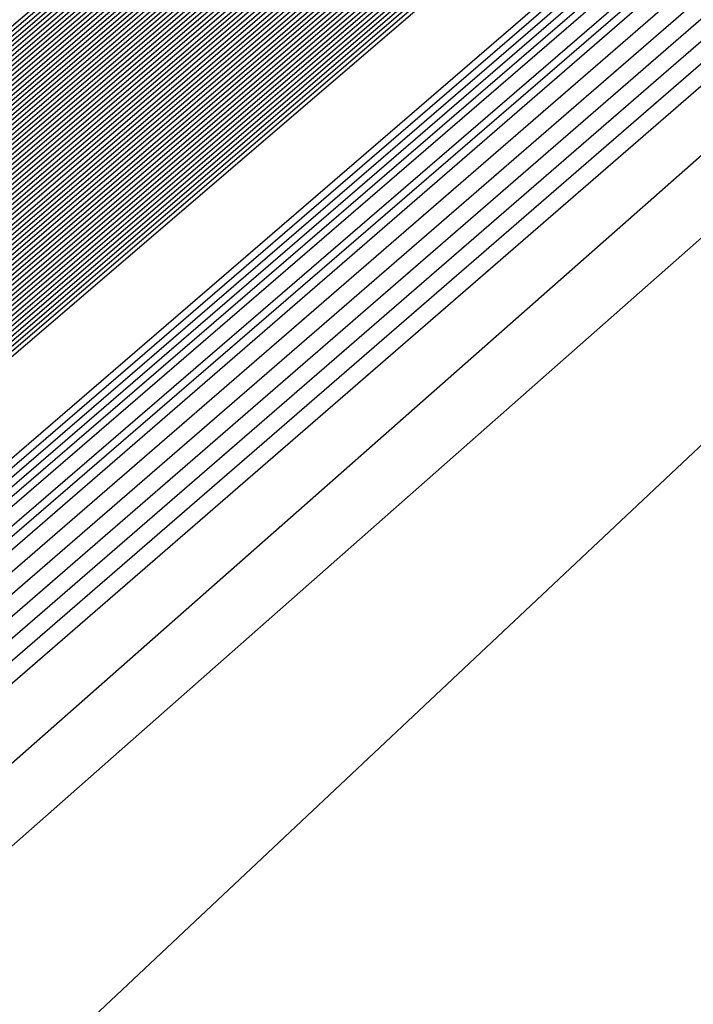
# Model space of a CAD drawing. Extents: x 3249832 to 3255657, y 13789405 to 13793316.
# Tile 965 of 1056: x 3253212.51 to 3253212.833, y 13791260.251 to 13791260.723. Entities that reach past the tile are written whole.
import ezdxf

# ---------------------------------------------------------------- set-up
doc = ezdxf.new("R2010")
doc.units = 0
doc.header["$LTSCALE"] = 100
doc.header["$MEASUREMENT"] = 0
for name, color, linetype in [('GRATIO_03231_CON', 1, 'CONTINUOUS'), ('GRATIO_0323_ICON', 1, 'CONTINUOUS'), ('TARGETS_EAST', 7, 'CONTINUOUS')]:
    doc.layers.add(name, color=color, linetype=linetype)

# ---------------------------------------------------------------- blocks, each defined once
blk = doc.blocks.new('Gratio_032316_contours')
at = {"layer": 'GRATIO_03231_CON', "color": 5, "linetype": 'Continuous', "flags": 128}
for points in [[(3253294.02117, 13791331.04278), (3253275.51252, 13791314.84857), (3253259.74641, 13791301.11971), (3253250.90118, 13791293.4869), (3253247.60749, 13791290.71421), (3253247.10911, 13791290.34906), (3253246.71171, 13791290.01217), (3253243.96878, 13791287.61762), (3253236.49572, 13791281.15281), (3253223.09361, 13791269.61112), (3253207.30623, 13791256.00981), (3253193.86302, 13791244.37213), (3253186.31196, 13791237.71784), (3253183.47503, 13791235.05279)], [(3253293.83167, 13791330.88045), (3253275.39736, 13791314.75135), (3253259.6945, 13791301.07777), (3253250.88464, 13791293.47583), (3253247.60402, 13791290.71447), (3253247.10757, 13791290.35085), (3253246.69656, 13791290.00204), (3253243.85762, 13791287.52479), (3253236.12374, 13791280.8358), (3253222.25472, 13791268.89288), (3253205.91767, 13791254.81834), (3253192.00653, 13791242.77561), (3253184.19264, 13791235.88971), (3253181.25697, 13791233.1319)], [(3253293.64218, 13791330.71812), (3253275.28219, 13791314.65413), (3253259.64258, 13791301.03582), (3253250.8681, 13791293.46475), (3253247.60055, 13791290.71473), (3253247.10604, 13791290.35265), (3253246.68141, 13791289.99191), (3253243.74646, 13791287.43197), (3253235.75176, 13791280.51879), (3253221.41583, 13791268.17464), (3253204.52912, 13791253.62687), (3253190.15004, 13791241.1791), (3253182.07332, 13791234.06158)], [(3253293.45268, 13791330.55578), (3253275.16702, 13791314.55691), (3253259.59067, 13791300.99388), (3253250.85155, 13791293.45368), (3253247.59708, 13791290.71499), (3253247.10451, 13791290.35445), (3253246.66626, 13791289.98178), (3253243.6353, 13791287.33914), (3253235.37978, 13791280.20179), (3253220.57694, 13791267.4564), (3253203.14057, 13791252.4354), (3253188.29355, 13791239.58258), (3253179.954, 13791232.23346)], [(3253308.44452, 13791343.76579), (3253293.07368, 13791330.23112), (3253274.93669, 13791314.36246), (3253259.48684, 13791300.90999), (3253250.81847, 13791293.43152), (3253247.59013, 13791290.71551), (3253247.10144, 13791290.35804), (3253246.63595, 13791289.96152), (3253243.41298, 13791287.15349), (3253234.63582, 13791279.56777), (3253218.89917, 13791266.01993), (3253200.36346, 13791250.05246), (3253184.58057, 13791236.38955), (3253175.71733, 13791228.58423), (3253172.40047, 13791225.5046), (3253171.87167, 13791224.84758), (3253171.83099, 13791224.68776), (3253171.81192, 13791224.61054), (3253171.80631, 13791224.57903), (3253171.80709, 13791224.56196), (3253171.81141, 13791224.55077), (3253171.8175, 13791224.5425)], [(3253308.192, 13791343.54795), (3253292.88418, 13791330.06879), (3253274.82152, 13791314.26524), (3253259.43492, 13791300.86805), (3253250.80192, 13791293.42045), (3253247.58666, 13791290.71576), (3253247.09991, 13791290.35984), (3253246.63023, 13791289.95949), (3253243.37731, 13791287.12548), (3253234.5186, 13791279.46953), (3253219.10173, 13791266.20888), (3253203.65505, 13791252.98282), (3253196.57706, 13791247.03615)], [(3253307.93948, 13791343.33011), (3253292.69468, 13791329.90645), (3253274.70635, 13791314.16802), (3253259.38301, 13791300.82611), (3253250.78538, 13791293.40937), (3253247.58319, 13791290.71602), (3253247.09838, 13791290.36164), (3253246.63006, 13791289.96223), (3253243.38596, 13791287.13554), (3253234.55099, 13791279.49977), (3253219.17525, 13791266.27429), (3253203.76972, 13791253.08339), (3253196.71057, 13791247.15255)], [(3253307.68696, 13791343.11228), (3253292.50518, 13791329.74412), (3253274.59119, 13791314.0708), (3253259.33109, 13791300.78416), (3253250.76884, 13791293.3983), (3253247.57972, 13791290.71628), (3253247.09685, 13791290.36343), (3253246.62988, 13791289.96496), (3253243.39462, 13791287.1456), (3253234.58339, 13791279.53), (3253219.24877, 13791266.33971), (3253203.88439, 13791253.18397), (3253196.84408, 13791247.26894)], [(3253307.18192, 13791342.67661), (3253292.12619, 13791329.41946), (3253274.36086, 13791313.87636), (3253259.22726, 13791300.70028), (3253250.73575, 13791293.37615), (3253247.57277, 13791290.7168), (3253247.09378, 13791290.36703), (3253246.62953, 13791289.97042), (3253243.41193, 13791287.16573), (3253234.64818, 13791279.59048), (3253219.39582, 13791266.47055), (3253204.11372, 13791253.38512), (3253197.11109, 13791247.50173)], [(3253306.9294, 13791342.45877), (3253291.93669, 13791329.25712), (3253274.24569, 13791313.77914), (3253259.17535, 13791300.65833), (3253250.71921, 13791293.36507), (3253247.5693, 13791290.71706), (3253247.09225, 13791290.36882), (3253246.62935, 13791289.97315), (3253243.42058, 13791287.17579), (3253234.68057, 13791279.62072), (3253219.46933, 13791266.53596), (3253204.22838, 13791253.4857), (3253197.2446, 13791247.61813)], [(3253306.67688, 13791342.24094), (3253291.74719, 13791329.09479), (3253274.13052, 13791313.68192), (3253259.12343, 13791300.61639), (3253250.70267, 13791293.354), (3253247.56583, 13791290.71731), (3253247.09072, 13791290.37062), (3253246.62918, 13791289.97588), (3253243.42924, 13791287.18585), (3253234.71297, 13791279.65096), (3253219.54285, 13791266.60138), (3253204.34305, 13791253.58627), (3253197.37811, 13791247.73453)], [(3253306.42436, 13791342.0231), (3253291.55769, 13791328.93246), (3253274.01535, 13791313.58469), (3253259.07151, 13791300.57445), (3253250.68613, 13791293.34292), (3253247.56236, 13791290.71757), (3253247.08919, 13791290.37242), (3253246.629, 13791289.97862), (3253243.43789, 13791287.19591), (3253234.74536, 13791279.68119), (3253219.61637, 13791266.6668), (3253204.45771, 13791253.68685), (3253197.51162, 13791247.85092)], [(3253305.91932, 13791341.58743), (3253291.17869, 13791328.60779), (3253273.78502, 13791313.39025), (3253258.96768, 13791300.49056), (3253250.65304, 13791293.32077), (3253247.55541, 13791290.71809), (3253247.08612, 13791290.37601), (3253246.62865, 13791289.98408), (3253243.4552, 13791287.21604), (3253234.81015, 13791279.74167), (3253219.76341, 13791266.79763), (3253204.68704, 13791253.888), (3253197.77863, 13791248.08372)], [(3253305.6668, 13791341.36959), (3253290.98919, 13791328.44546), (3253273.66985, 13791313.29303), (3253258.91577, 13791300.44861), (3253250.6365, 13791293.30969), (3253247.55194, 13791290.71835), (3253247.08459, 13791290.37781), (3253246.62848, 13791289.98681), (3253243.46386, 13791287.2261), (3253234.84255, 13791279.77191), (3253219.83693, 13791266.86305), (3253204.80171, 13791253.98858), (3253197.91214, 13791248.20012)], [(3253305.41428, 13791341.15176), (3253290.79969, 13791328.28313), (3253273.55469, 13791313.19581), (3253258.86385, 13791300.40667), (3253250.61995, 13791293.29862), (3253247.54847, 13791290.71861), (3253247.08306, 13791290.3796), (3253246.6283, 13791289.98954), (3253243.47251, 13791287.23616), (3253234.87494, 13791279.80214), (3253219.91045, 13791266.92847), (3253204.91637, 13791254.08915), (3253198.04565, 13791248.31651)], [(3253305.16176, 13791340.93392), (3253290.6102, 13791328.1208), (3253273.43952, 13791313.09859), (3253258.81194, 13791300.36473), (3253250.60341, 13791293.28754), (3253247.545, 13791290.71886), (3253247.08152, 13791290.3814), (3253246.62812, 13791289.99227), (3253243.48117, 13791287.24622), (3253234.90734, 13791279.83238), (3253219.98397, 13791266.99388), (3253205.03104, 13791254.18973), (3253198.17916, 13791248.43291)], [(3253304.65672, 13791340.49825), (3253290.2312, 13791327.79613), (3253273.20919, 13791312.90414), (3253258.70811, 13791300.28084), (3253250.57033, 13791293.26539), (3253247.53805, 13791290.71938), (3253247.07846, 13791290.385), (3253246.62777, 13791289.99774), (3253243.49848, 13791287.26634), (3253234.97213, 13791279.89286), (3253220.13101, 13791267.12472), (3253205.26037, 13791254.39088), (3253198.44617, 13791248.6657)], [(3253304.4042, 13791340.28041), (3253290.0417, 13791327.6338), (3253273.09402, 13791312.80692), (3253258.65619, 13791300.2389), (3253250.55378, 13791293.25432), (3253247.53458, 13791290.71964), (3253247.07693, 13791290.38679), (3253246.6276, 13791290.00047), (3253243.50713, 13791287.2764), (3253235.00453, 13791279.9231), (3253220.20453, 13791267.19013), (3253205.37503, 13791254.49146), (3253198.57968, 13791248.7821)], [(3253304.15168, 13791340.06258), (3253289.8522, 13791327.47147), (3253272.97886, 13791312.7097), (3253258.60428, 13791300.19695), (3253250.53724, 13791293.24324), (3253247.53111, 13791290.7199), (3253247.07539, 13791290.38859), (3253246.62742, 13791290.0032), (3253243.51579, 13791287.28647), (3253235.03692, 13791279.95333), (3253220.27805, 13791267.25555), (3253205.4897, 13791254.59203), (3253198.71319, 13791248.8985)], [(3253303.89916, 13791339.84474), (3253289.6627, 13791327.30914), (3253272.86369, 13791312.61248), (3253258.55236, 13791300.15501), (3253250.5207, 13791293.23216), (3253247.52764, 13791290.72015), (3253247.07386, 13791290.39039), (3253246.62724, 13791290.00593), (3253243.52444, 13791287.29653), (3253235.06932, 13791279.98357), (3253220.35157, 13791267.32097), (3253205.60436, 13791254.69261), (3253198.8467, 13791249.01489)], [(3253303.39412, 13791339.40907), (3253289.2837, 13791326.98447), (3253272.63335, 13791312.41804), (3253258.44853, 13791300.07112), (3253250.48761, 13791293.21001), (3253247.52069, 13791290.72067), (3253247.0708, 13791290.39398), (3253246.62689, 13791290.0114), (3253243.54175, 13791287.31665), (3253235.13411, 13791280.04405), (3253220.49861, 13791267.4518), (3253205.83369, 13791254.89376), (3253199.11371, 13791249.24769)], [(3253303.1416, 13791339.19123), (3253289.09421, 13791326.82214), (3253272.51819, 13791312.32081), (3253258.39661, 13791300.02918), (3253250.47107, 13791293.19894), (3253247.51722, 13791290.72093), (3253247.06927, 13791290.39578), (3253246.62672, 13791290.01413), (3253243.55041, 13791287.32671), (3253235.1665, 13791280.07429), (3253220.57213, 13791267.51722), (3253205.94836, 13791254.99434), (3253199.24722, 13791249.36409)], [(3253302.88908, 13791338.9734), (3253288.90471, 13791326.65981), (3253272.40302, 13791312.22359), (3253258.3447, 13791299.98724), (3253250.45453, 13791293.18786), (3253247.51375, 13791290.72119), (3253247.06773, 13791290.39757), (3253246.62654, 13791290.01686), (3253243.55907, 13791287.33677), (3253235.1989, 13791280.10452), (3253220.64565, 13791267.58263), (3253206.06302, 13791255.09491), (3253199.38073, 13791249.48048)], [(3253302.63656, 13791338.75556), (3253288.71521, 13791326.49747), (3253272.28786, 13791312.12637), (3253258.29278, 13791299.94529), (3253250.43798, 13791293.17679), (3253247.51028, 13791290.72145), (3253247.0662, 13791290.39937), (3253246.62637, 13791290.01959), (3253243.56772, 13791287.34683), (3253235.23129, 13791280.13476), (3253220.71917, 13791267.64805), (3253206.17769, 13791255.19549), (3253199.51423, 13791249.59688)], [(3253302.13153, 13791338.31989), (3253288.33621, 13791326.17281), (3253272.05752, 13791311.93193), (3253258.18895, 13791299.8614), (3253250.4049, 13791293.15464), (3253247.50334, 13791290.72196), (3253247.06314, 13791290.40297), (3253246.62601, 13791290.02505), (3253243.58503, 13791287.36696), (3253235.29608, 13791280.19524), (3253220.86621, 13791267.77889), (3253206.40702, 13791255.39664), (3253199.78125, 13791249.82967)], [(3253301.879, 13791338.10206), (3253288.14671, 13791326.01048), (3253271.94236, 13791311.83471), (3253258.13704, 13791299.81946), (3253250.38836, 13791293.14356), (3253247.49986, 13791290.72222), (3253247.0616, 13791290.40476), (3253246.62584, 13791290.02779), (3253243.59369, 13791287.37702), (3253235.32848, 13791280.22547), (3253220.93973, 13791267.8443), (3253206.52168, 13791255.49722), (3253199.91476, 13791249.94607)], [(3253301.62648, 13791337.88422), (3253287.95721, 13791325.84815), (3253271.82719, 13791311.73748), (3253258.08512, 13791299.77752), (3253250.37181, 13791293.13248), (3253247.49639, 13791290.72248), (3253247.06007, 13791290.40656), (3253246.62566, 13791290.03052), (3253243.60234, 13791287.38708), (3253235.36087, 13791280.25571), (3253221.01325, 13791267.90972), (3253206.63635, 13791255.59779), (3253200.04827, 13791250.06247)], [(3253301.37397, 13791337.66638), (3253287.76771, 13791325.68581), (3253271.71202, 13791311.64027), (3253258.03321, 13791299.73557), (3253250.35527, 13791293.12141), (3253247.49292, 13791290.72274), (3253247.05854, 13791290.40836), (3253246.62549, 13791290.03325), (3253243.611, 13791287.39714), (3253235.39327, 13791280.28595), (3253221.08677, 13791267.97514), (3253206.75101, 13791255.69837), (3253200.18178, 13791250.17887)], [(3253300.86893, 13791337.23071), (3253287.38872, 13791325.36115), (3253271.48169, 13791311.44582), (3253257.92938, 13791299.65169), (3253250.32219, 13791293.09926), (3253247.48598, 13791290.72325), (3253247.05547, 13791290.41195), (3253246.62514, 13791290.03871), (3253243.62831, 13791287.41727), (3253235.45806, 13791280.34643), (3253221.23381, 13791268.10597), (3253206.98034, 13791255.89952), (3253200.44879, 13791250.41166)], [(3253300.61641, 13791337.01288), (3253287.19922, 13791325.19882), (3253271.36652, 13791311.3486), (3253257.87746, 13791299.60974), (3253250.30564, 13791293.08818), (3253247.4825, 13791290.72351), (3253247.05394, 13791290.41375), (3253246.62496, 13791290.04144), (3253243.63696, 13791287.42733), (3253235.49045, 13791280.37666), (3253221.30733, 13791268.17139), (3253207.09501, 13791256.0001), (3253200.5823, 13791250.52806)], [(3253300.36389, 13791336.79504), (3253287.00972, 13791325.03648), (3253271.25136, 13791311.25138), (3253257.82555, 13791299.5678), (3253250.2891, 13791293.07711), (3253247.47903, 13791290.72377), (3253247.05241, 13791290.41554), (3253246.62478, 13791290.04418), (3253243.64562, 13791287.43739), (3253235.52285, 13791280.4069), (3253221.38085, 13791268.2368), (3253207.20967, 13791256.10068), (3253200.71581, 13791250.64445)], [(3253300.11137, 13791336.57721), (3253286.82022, 13791324.87415), (3253271.13619, 13791311.15416), (3253257.77363, 13791299.52586), (3253250.27256, 13791293.06603), (3253247.47556, 13791290.72403), (3253247.05088, 13791290.41734), (3253246.62461, 13791290.04691), (3253243.65427, 13791287.44745), (3253235.55525, 13791280.43714), (3253221.45437, 13791268.30222), (3253207.32434, 13791256.20125), (3253200.84931, 13791250.76085)], [(3253299.60633, 13791336.14153), (3253286.44122, 13791324.54949), (3253270.90586, 13791310.95971), (3253257.6698, 13791299.44197), (3253250.23947, 13791293.04388), (3253247.46862, 13791290.72454), (3253247.04781, 13791290.42093), (3253246.62426, 13791290.05237), (3253243.67158, 13791287.46757), (3253235.62004, 13791280.49761), (3253221.60141, 13791268.43306), (3253207.55367, 13791256.4024), (3253201.11633, 13791250.99364)], [(3253299.35381, 13791335.9237), (3253286.25172, 13791324.38716), (3253270.79069, 13791310.86249), (3253257.61789, 13791299.40003), (3253250.22293, 13791293.0328), (3253247.46514, 13791290.7248), (3253247.04628, 13791290.42273), (3253246.62408, 13791290.0551), (3253243.68024, 13791287.47763), (3253235.65243, 13791280.52785), (3253221.67493, 13791268.49847), (3253207.66834, 13791256.50298), (3253201.24984, 13791251.11004)], [(3253299.10129, 13791335.70586), (3253286.06223, 13791324.22482), (3253270.67552, 13791310.76527), (3253257.56597, 13791299.35808), (3253250.20639, 13791293.02173), (3253247.46167, 13791290.72506), (3253247.04475, 13791290.42453), (3253246.62391, 13791290.05783), (3253243.68889, 13791287.4877), (3253235.68483, 13791280.55809), (3253221.74845, 13791268.56389), (3253207.783, 13791256.60355), (3253201.38335, 13791251.22644)], [(3253298.84877, 13791335.48803), (3253285.87273, 13791324.06249), (3253270.56035, 13791310.66805), (3253257.51405, 13791299.31614), (3253250.18984, 13791293.01065), (3253247.4582, 13791290.72532), (3253247.04322, 13791290.42633), (3253246.62373, 13791290.06056), (3253243.69755, 13791287.49776), (3253235.71722, 13791280.58833), (3253221.82197, 13791268.62931), (3253207.89767, 13791256.70413), (3253201.51686, 13791251.34284)], [(3253298.34373, 13791335.05235), (3253285.49373, 13791323.73782), (3253270.33006, 13791310.47357), (3253257.41034, 13791299.23211), (3253250.15702, 13791292.9882), (3253247.45165, 13791290.72536), (3253247.04061, 13791290.42937), (3253246.62378, 13791290.06555), (3253243.71512, 13791287.51757), (3253235.78213, 13791280.64867), (3253221.96904, 13791268.7601), (3253208.127, 13791256.90528), (3253201.78387, 13791251.57563)], [(3253298.09121, 13791334.83452), (3253285.30424, 13791323.57548), (3253270.21493, 13791310.37629), (3253257.35856, 13791299.19), (3253250.14077, 13791292.97675), (3253247.44864, 13791290.72505), (3253247.03961, 13791290.4305), (3253246.62406, 13791290.06771), (3253243.72406, 13791287.52727), (3253235.81466, 13791280.67874), (3253222.0426, 13791268.82547), (3253208.24167, 13791257.00585), (3253201.91738, 13791251.69203)], [(3253297.83869, 13791334.61668), (3253285.11475, 13791323.41314), (3253270.09981, 13791310.27902), (3253257.30679, 13791299.14788), (3253250.12455, 13791292.96527), (3253247.44567, 13791290.72468), (3253247.03867, 13791290.43158), (3253246.62439, 13791290.06982), (3253243.73305, 13791287.53693), (3253235.8472, 13791280.70879), (3253222.11616, 13791268.89083), (3253208.35634, 13791257.10642), (3253202.05089, 13791251.80842)], [(3253222.18973, 13791268.9562), (3253208.47101, 13791257.20698), (3253202.18439, 13791251.92482), (3253202.18439, 13791251.92482), (3253208.30778, 13791257.39414), (3253221.8874, 13791269.30278)], [(3253222.33685, 13791269.08692), (3253208.70035, 13791257.40813), (3253202.45141, 13791252.15761), (3253202.45141, 13791252.15761), (3253208.5381, 13791257.59416), (3253222.03635, 13791269.43142)], [(3253222.41042, 13791269.15229), (3253208.81502, 13791257.50869), (3253202.58492, 13791252.27401), (3253202.58492, 13791252.27401), (3253208.65326, 13791257.69417), (3253222.11082, 13791269.49575)], [(3253222.48398, 13791269.21765), (3253208.92969, 13791257.60926), (3253202.71843, 13791252.39041), (3253202.71843, 13791252.39041), (3253208.76842, 13791257.79418), (3253222.18529, 13791269.56007)], [(3253222.55754, 13791269.28301), (3253209.04436, 13791257.70983), (3253202.85194, 13791252.50681), (3253202.85193, 13791252.50681), (3253208.88358, 13791257.89419), (3253222.25977, 13791269.62439)], [(3253222.70467, 13791269.41374), (3253209.2737, 13791257.91097), (3253203.11895, 13791252.7396), (3253203.11895, 13791252.7396), (3253209.1139, 13791258.0942), (3253222.40871, 13791269.75304)], [(3253222.77823, 13791269.4791), (3253209.38837, 13791258.01154), (3253203.25246, 13791252.856), (3253203.25246, 13791252.856), (3253209.22906, 13791258.19421), (3253222.48319, 13791269.81736)], [(3253222.8518, 13791269.54447), (3253209.50304, 13791258.11211), (3253203.38597, 13791252.97239), (3253203.38597, 13791252.97239), (3253209.34422, 13791258.29422), (3253222.55766, 13791269.88168)], [(3253222.92536, 13791269.60983), (3253209.61771, 13791258.21268), (3253203.51947, 13791253.08879), (3253203.51947, 13791253.08879), (3253209.45938, 13791258.39423), (3253222.63214, 13791269.946)], [(3253294.55593, 13791331.78482), (3253282.65133, 13791321.30274), (3253268.6032, 13791309.01445), (3253256.6338, 13791298.60027), (3253249.91373, 13791292.81609), (3253247.40711, 13791290.71997), (3253247.02638, 13791290.44557), (3253246.62867, 13791290.09727), (3253243.8498, 13791287.66252), (3253236.27025, 13791281.09954), (3253223.07249, 13791269.74056), (3253209.84706, 13791258.41382), (3253203.78649, 13791253.32159), (3253203.78649, 13791253.32159), (3253209.68971, 13791258.59423), (3253222.78114, 13791270.07458), (3253235.89161, 13791281.53353), (3253243.79641, 13791288.43297), (3253249.04881, 13791292.99861), (3253256.14655, 13791299.14707), (3253268.13516, 13791309.52901), (3253282.25127, 13791321.73092), (3253294.2793, 13791332.07331)], [(3253294.30341, 13791331.56698), (3253282.46184, 13791321.1404), (3253268.48808, 13791308.91717), (3253256.58203, 13791298.55815), (3253249.89752, 13791292.80461), (3253247.40414, 13791290.71961), (3253247.02543, 13791290.44664), (3253246.629, 13791290.09938), (3253243.85878, 13791287.67218), (3253236.30279, 13791281.1296), (3253223.14605, 13791269.80592), (3253209.96173, 13791258.51439), (3253203.92, 13791253.43798), (3253203.92, 13791253.43798), (3253209.80487, 13791258.69424), (3253222.85565, 13791270.13885), (3253235.92547, 13791281.56208), (3253243.80512, 13791288.43921), (3253249.03601, 13791292.98573), (3253256.09723, 13791299.1022), (3253268.02248, 13791309.42905), (3253282.06389, 13791321.56632), (3253294.02824, 13791331.85395)], [(3253294.05089, 13791331.34915), (3253282.27235, 13791320.97806), (3253268.37296, 13791308.8199), (3253256.53026, 13791298.51602), (3253249.8813, 13791292.79314), (3253247.40117, 13791290.71925), (3253247.02448, 13791290.44772), (3253246.62933, 13791290.10149), (3253243.86776, 13791287.68184), (3253236.33533, 13791281.15966), (3253223.21961, 13791269.87129), (3253210.0764, 13791258.61496), (3253204.05351, 13791253.55438), (3253204.05351, 13791253.55438), (3253209.92004, 13791258.79424), (3253222.93017, 13791270.20313), (3253235.95934, 13791281.59062), (3253243.81382, 13791288.44544), (3253249.02321, 13791292.97286), (3253256.04791, 13791299.05733), (3253267.90979, 13791309.32909), (3253281.87651, 13791321.40172), (3253293.77719, 13791331.63458)], [(3253293.79837, 13791331.13131), (3253282.08285, 13791320.81572), (3253268.25784, 13791308.72262), (3253256.47849, 13791298.4739), (3253249.86508, 13791292.78166), (3253247.39821, 13791290.71889), (3253247.02354, 13791290.4488), (3253246.62966, 13791290.1036), (3253243.87675, 13791287.6915), (3253236.36787, 13791281.18972), (3253223.29318, 13791269.93665), (3253210.19107, 13791258.71553), (3253204.18702, 13791253.67078), (3253204.18701, 13791253.67078), (3253210.0352, 13791258.89424), (3253223.00468, 13791270.26741), (3253235.9932, 13791281.61917), (3253243.82253, 13791288.45167), (3253249.01041, 13791292.95999), (3253255.9986, 13791299.01245), (3253267.79711, 13791309.22914), (3253281.68913, 13791321.23712), (3253293.52613, 13791331.41522)], [(3253281.70387, 13791320.49104), (3253268.02759, 13791308.52807), (3253256.37495, 13791298.38965), (3253249.83265, 13791292.75871), (3253247.39227, 13791290.71816), (3253247.02165, 13791290.45095), (3253246.63032, 13791290.10782), (3253243.89471, 13791287.71083), (3253236.43295, 13791281.24983), (3253223.4403, 13791270.06738), (3253210.42041, 13791258.91666), (3253204.45403, 13791253.90357), (3253204.45403, 13791253.90357), (3253210.2655, 13791259.09429), (3253223.15342, 13791270.39627), (3253236.05998, 13791281.67732), (3253243.49467, 13791288.16911), (3253246.23629, 13791290.55891), (3253246.63094, 13791290.89792), (3253246.97688, 13791291.19282), (3253249.38096, 13791293.27243), (3253255.90221, 13791298.92109), (3253267.57241, 13791309.02875), (3253281.31446, 13791320.90786)], [(3253281.51437, 13791320.3287), (3253267.91246, 13791308.4308), (3253256.32319, 13791298.34753), (3253249.81643, 13791292.74723), (3253247.38931, 13791290.7178), (3253247.0207, 13791290.45203), (3253246.63065, 13791290.10993), (3253243.90369, 13791287.72049), (3253236.4655, 13791281.27989), (3253223.51387, 13791270.13274), (3253210.53508, 13791259.01723), (3253204.58754, 13791254.01997), (3253204.58754, 13791254.01997), (3253210.38066, 13791259.1943), (3253223.22789, 13791270.4606), (3253236.0937, 13791281.70603), (3253243.50493, 13791288.17732), (3253246.23793, 13791290.55953), (3253246.63143, 13791290.89735), (3253246.97568, 13791291.19044), (3253249.36691, 13791293.25849), (3253255.85289, 13791298.87622), (3253267.45972, 13791308.92879), (3253281.12708, 13791320.74326)], [(3253281.32488, 13791320.16636), (3253267.79734, 13791308.33352), (3253256.27142, 13791298.30541), (3253249.80022, 13791292.73576), (3253247.38634, 13791290.71744), (3253247.01976, 13791290.4531), (3253246.63098, 13791290.11204), (3253243.91267, 13791287.73015), (3253236.49804, 13791281.30995), (3253223.58743, 13791270.1981), (3253210.64975, 13791259.1178), (3253204.72105, 13791254.13636), (3253204.72105, 13791254.13637), (3253210.49582, 13791259.2943), (3253223.30236, 13791270.52492), (3253236.12742, 13791281.73474), (3253243.51518, 13791288.18552), (3253246.23956, 13791290.56015), (3253246.63193, 13791290.89678), (3253246.97448, 13791291.18805), (3253249.35287, 13791293.24455), (3253255.80356, 13791298.83135), (3253267.34704, 13791308.82884), (3253280.9397, 13791320.57865)], [(3253281.13539, 13791320.00402), (3253267.68222, 13791308.23625), (3253256.21965, 13791298.26328), (3253249.784, 13791292.72428), (3253247.38337, 13791290.71708), (3253247.01881, 13791290.45418), (3253246.63131, 13791290.11416), (3253243.92165, 13791287.73981), (3253236.53058, 13791281.34001), (3253223.66099, 13791270.26347), (3253210.76442, 13791259.21837), (3253204.85455, 13791254.25276), (3253204.85455, 13791254.25276), (3253210.61098, 13791259.39431), (3253223.37683, 13791270.58925), (3253236.16114, 13791281.76345), (3253243.52543, 13791288.19373), (3253246.2412, 13791290.56077), (3253246.63242, 13791290.89621), (3253246.97329, 13791291.18567), (3253249.33882, 13791293.23061), (3253255.75424, 13791298.78648), (3253267.23435, 13791308.72888), (3253280.75231, 13791320.41405)], [(3253267.45197, 13791308.0417), (3253256.11611, 13791298.17904), (3253249.75157, 13791292.70133), (3253247.37744, 13791290.71635), (3253247.01692, 13791290.45633), (3253246.63197, 13791290.11838), (3253243.93961, 13791287.75913), (3253236.59567, 13791281.40012), (3253223.80812, 13791270.3942), (3253210.99376, 13791259.41951), (3253205.12157, 13791254.48556), (3253205.12157, 13791254.48556), (3253210.84129, 13791259.59433), (3253223.52577, 13791270.7179), (3253236.22858, 13791281.82086), (3253243.54593, 13791288.21014), (3253246.24446, 13791290.562), (3253246.6334, 13791290.89508), (3253246.97089, 13791291.1809), (3253249.31072, 13791293.20273), (3253255.65559, 13791298.69674), (3253267.00898, 13791308.52897)], [(3253267.33685, 13791307.94442), (3253256.06434, 13791298.13691), (3253249.73535, 13791292.68985), (3253247.37447, 13791290.71599), (3253247.01598, 13791290.45741), (3253246.6323, 13791290.12049), (3253243.9486, 13791287.76879), (3253236.62821, 13791281.43018), (3253223.88168, 13791270.45956), (3253211.10843, 13791259.52008), (3253205.25508, 13791254.60195), (3253205.25508, 13791254.60195), (3253210.95645, 13791259.69434), (3253223.60023, 13791270.78223), (3253236.2623, 13791281.84957), (3253243.55619, 13791288.21834), (3253246.2461, 13791290.56262), (3253246.63389, 13791290.89451), (3253246.96969, 13791291.17852), (3253249.29667, 13791293.18879), (3253255.60626, 13791298.65187), (3253266.8963, 13791308.42902)], [(3253267.22172, 13791307.84715), (3253256.01257, 13791298.09479), (3253249.71913, 13791292.67838), (3253247.37151, 13791290.71563), (3253247.01503, 13791290.45848), (3253246.63263, 13791290.1226), (3253243.95758, 13791287.77846), (3253236.66075, 13791281.46024), (3253223.95525, 13791270.52492), (3253211.2231, 13791259.62065), (3253205.38858, 13791254.71835), (3253205.38859, 13791254.71835), (3253211.07161, 13791259.79435), (3253223.6747, 13791270.84655), (3253236.29602, 13791281.87828), (3253243.56644, 13791288.22655), (3253246.24773, 13791290.56324), (3253246.63439, 13791290.89394), (3253246.9685, 13791291.17613), (3253249.28262, 13791293.17485), (3253255.55694, 13791298.607), (3253266.78361, 13791308.32906)]]:
    blk.add_lwpolyline(points, dxfattribs=at)
at = {"layer": 'GRATIO_03231_CON', "color": 1, "linetype": 'Continuous', "flags": 128}
for points in [[(3253305.67252, 13791341.15943), (3253291.44112, 13791328.73289), (3253274.09304, 13791313.59512), (3253259.13586, 13791300.57928), (3253250.7226, 13791293.32407), (3253247.58798, 13791290.69058), (3253247.11217, 13791290.34546), (3253246.74202, 13791290.03243), (3253244.1911, 13791287.80327), (3253237.23968, 13791281.78682), (3253224.77139, 13791271.04759), (3253210.08333, 13791258.39275), (3253197.57601, 13791247.56516)], [(3253301.48161, 13791337.48281), (3253288.76214, 13791326.38505), (3253272.61894, 13791312.30302), (3253258.50087, 13791300.02092), (3253250.53561, 13791293.15728), (3253247.56601, 13791290.66808), (3253247.1137, 13791290.34367), (3253246.75717, 13791290.04256), (3253244.30226, 13791287.8961), (3253237.61166, 13791282.10383), (3253225.61027, 13791271.76582), (3253211.47189, 13791259.58422), (3253199.4325, 13791249.16167)], [(3253297.2907, 13791333.80618), (3253286.08317, 13791324.03722), (3253271.14483, 13791311.01092), (3253257.86588, 13791299.46255), (3253250.34863, 13791292.99048), (3253247.54404, 13791290.64559), (3253247.11524, 13791290.34187), (3253246.77232, 13791290.05269), (3253244.41342, 13791287.98892), (3253237.98364, 13791282.42084), (3253226.44916, 13791272.48406), (3253212.86044, 13791260.77569), (3253201.28899, 13791250.75819)], [(3253283.4042, 13791321.68939), (3253269.67074, 13791309.71882), (3253257.23089, 13791298.90419), (3253250.16164, 13791292.82369), (3253247.52207, 13791290.6231), (3253247.11677, 13791290.34007), (3253246.78748, 13791290.06281), (3253244.52458, 13791288.08175), (3253238.35562, 13791282.73785), (3253227.28805, 13791273.2023), (3253214.24899, 13791261.96716), (3253203.14548, 13791252.3547), (3253196.90856, 13791246.85849)], [(3253284.71798, 13791322.7763), (3253278.04625, 13791316.99372), (3253266.72253, 13791307.13463), (3253255.9609, 13791297.78746), (3253249.78767, 13791292.4901), (3253247.47813, 13791290.57812), (3253247.11983, 13791290.33648), (3253246.81778, 13791290.08307), (3253244.7469, 13791288.2674), (3253239.09958, 13791283.37186), (3253228.96583, 13791274.63877), (3253217.0261, 13791264.3501), (3253206.85846, 13791255.54773), (3253201.14719, 13791250.51475)], [(3253265.24844, 13791305.84253), (3253255.32591, 13791297.2291), (3253249.60069, 13791292.32331), (3253247.45616, 13791290.55562), (3253247.12136, 13791290.33468), (3253246.83293, 13791290.0932), (3253244.85806, 13791288.36023), (3253239.47156, 13791283.68887), (3253229.80472, 13791275.35701), (3253218.41465, 13791265.54157), (3253208.71495, 13791257.14425), (3253203.26651, 13791252.34288), (3253201.21954, 13791250.41992)], [(3253219.80321, 13791266.73304), (3253210.57144, 13791258.74076), (3253205.38583, 13791254.17101), (3253203.4376, 13791252.34081), (3253203.10639, 13791251.87832), (3253203.04337, 13791251.64335), (3253202.98577, 13791251.42247), (3253202.94238, 13791251.23391), (3253203.08126, 13791251.23357), (3253204.20773, 13791252.12802), (3253207.28638, 13791254.76146), (3253212.79514, 13791259.54974), (3253219.26508, 13791265.19521)], [(3253221.19176, 13791267.92451), (3253212.42793, 13791260.33728), (3253207.50515, 13791255.99914), (3253205.65567, 13791254.2617), (3253205.34124, 13791253.82265), (3253205.28141, 13791253.59959), (3253205.22674, 13791253.3899), (3253205.18554, 13791253.2109), (3253205.33755, 13791253.22823), (3253206.54802, 13791254.20083), (3253209.85361, 13791257.03597), (3253215.76882, 13791262.18177), (3253222.7194, 13791268.24964)], [(3253223.96887, 13791270.30746), (3253216.14091, 13791263.53031), (3253211.74379, 13791259.6554), (3253210.09179, 13791258.10349), (3253209.81094, 13791257.71132), (3253209.7575, 13791257.51208), (3253209.70866, 13791257.32478), (3253209.67187, 13791257.16489), (3253209.85011, 13791257.21753), (3253211.22859, 13791258.34644), (3253214.98807, 13791261.58499), (3253221.71619, 13791267.44582)], [(3253217.9974, 13791265.12682), (3253213.86311, 13791261.48353), (3253212.30986, 13791260.02438), (3253212.0458, 13791259.65565), (3253211.99555, 13791259.46832), (3253211.94963, 13791259.29221), (3253211.91503, 13791259.14188), (3253212.10639, 13791259.21218), (3253213.56887, 13791260.41924), (3253217.5553, 13791263.8595)]]:
    blk.add_lwpolyline(points, dxfattribs=at)
at = {"layer": 'GRATIO_0323_ICON', "color": 7, "linetype": 'Continuous', "flags": 128}
for points in [[(3253293.26318, 13791330.39345), (3253275.05185, 13791314.45969), (3253259.53875, 13791300.95194), (3253250.83501, 13791293.4426), (3253247.59361, 13791290.71525), (3253247.10298, 13791290.35624), (3253246.6511, 13791289.97165), (3253243.52414, 13791287.24631), (3253235.0078, 13791279.88478), (3253219.73806, 13791266.73817), (3253201.75202, 13791251.24392), (3253186.43706, 13791237.98607), (3253177.83468, 13791230.40533)], [(3253307.43444, 13791342.89444), (3253292.31568, 13791329.58179), (3253274.47602, 13791313.97358), (3253259.27918, 13791300.74222), (3253250.7523, 13791293.38722), (3253247.57625, 13791290.71654), (3253247.09531, 13791290.36523), (3253246.62971, 13791289.96769), (3253243.40327, 13791287.15567), (3253234.61578, 13791279.56024), (3253219.3223, 13791266.40513), (3253203.99905, 13791253.28454), (3253196.97759, 13791247.38534)], [(3253306.17184, 13791341.80526), (3253291.36819, 13791328.77013), (3253273.90019, 13791313.48747), (3253259.0196, 13791300.5325), (3253250.66958, 13791293.33184), (3253247.55889, 13791290.71783), (3253247.08765, 13791290.37421), (3253246.62883, 13791289.98135), (3253243.44655, 13791287.20597), (3253234.77776, 13791279.71143), (3253219.68989, 13791266.73221), (3253204.57238, 13791253.78743), (3253197.64512, 13791247.96732)], [(3253304.90924, 13791340.71608), (3253290.4207, 13791327.95847), (3253273.32436, 13791313.00136), (3253258.76002, 13791300.32278), (3253250.58687, 13791293.27647), (3253247.54153, 13791290.71912), (3253247.07999, 13791290.3832), (3253246.62795, 13791289.99501), (3253243.48982, 13791287.25628), (3253234.93973, 13791279.86262), (3253220.05749, 13791267.0593), (3253205.1457, 13791254.2903), (3253198.31267, 13791248.54931)], [(3253303.64664, 13791339.62691), (3253289.4732, 13791327.1468), (3253272.74852, 13791312.51526), (3253258.50045, 13791300.11307), (3253250.50416, 13791293.22109), (3253247.52417, 13791290.72041), (3253247.07233, 13791290.39218), (3253246.62707, 13791290.00866), (3253243.5331, 13791287.30659), (3253235.10171, 13791280.01381), (3253220.42509, 13791267.38638), (3253205.71903, 13791254.79319), (3253198.9802, 13791249.13129)], [(3253302.38404, 13791338.53773), (3253288.52571, 13791326.33514), (3253272.17269, 13791312.02915), (3253258.24087, 13791299.90335), (3253250.42144, 13791293.16571), (3253247.50681, 13791290.7217), (3253247.06467, 13791290.40117), (3253246.62619, 13791290.02232), (3253243.57638, 13791287.3569), (3253235.26369, 13791280.165), (3253220.79269, 13791267.71347), (3253206.29235, 13791255.29606), (3253199.64775, 13791249.71328)], [(3253301.12145, 13791337.44855), (3253287.57822, 13791325.52348), (3253271.59685, 13791311.54304), (3253257.98129, 13791299.69363), (3253250.33873, 13791293.11033), (3253247.48945, 13791290.723), (3253247.05701, 13791290.41015), (3253246.62531, 13791290.03598), (3253243.61965, 13791287.4072), (3253235.42566, 13791280.31619), (3253221.16029, 13791268.04055), (3253206.86568, 13791255.79895), (3253200.31528, 13791250.29526)], [(3253299.85885, 13791336.35937), (3253286.63072, 13791324.71182), (3253271.02102, 13791311.05694), (3253257.72172, 13791299.48391), (3253250.25601, 13791293.05496), (3253247.47209, 13791290.72429), (3253247.04935, 13791290.41914), (3253246.62443, 13791290.04964), (3253243.66293, 13791287.45751), (3253235.58764, 13791280.46738), (3253221.52789, 13791268.36764), (3253207.439, 13791256.30182), (3253200.98282, 13791250.87725)], [(3253298.59625, 13791335.27019), (3253285.68323, 13791323.90016), (3253270.44519, 13791310.57083), (3253257.46214, 13791299.2742), (3253250.1733, 13791292.99958), (3253247.45473, 13791290.72558), (3253247.04168, 13791290.42812), (3253246.62355, 13791290.0633), (3253243.7062, 13791287.50782), (3253235.74962, 13791280.61857), (3253221.89549, 13791268.69472), (3253208.01233, 13791256.80471), (3253201.65036, 13791251.45923)], [(3253222.26329, 13791269.02156), (3253208.58568, 13791257.30755), (3253202.3179, 13791252.04122), (3253202.3179, 13791252.04122), (3253208.42294, 13791257.49415), (3253221.96187, 13791269.36711)], [(3253222.63111, 13791269.34838), (3253209.15903, 13791257.8104), (3253202.98544, 13791252.6232), (3253202.98544, 13791252.6232), (3253208.99874, 13791257.99419), (3253222.33424, 13791269.68871)], [(3253294.80845, 13791332.00265), (3253282.84083, 13791321.46507), (3253268.71833, 13791309.11172), (3253256.68557, 13791298.6424), (3253249.92995, 13791292.82756), (3253247.41007, 13791290.72034), (3253247.02732, 13791290.44449), (3253246.62834, 13791290.09516), (3253243.84082, 13791287.65286), (3253236.2377, 13791281.06949), (3253222.99892, 13791269.67519), (3253209.73238, 13791258.31325), (3253203.65298, 13791253.20519), (3253203.65298, 13791253.20519), (3253209.57454, 13791258.49423), (3253222.70663, 13791270.0103), (3253235.85774, 13791281.50498), (3253243.7877, 13791288.42674), (3253249.0616, 13791293.01148), (3253256.19586, 13791299.19195), (3253268.24784, 13791309.62896), (3253282.43865, 13791321.89552), (3253294.53035, 13791332.29267)], [(3253281.89336, 13791320.65338), (3253268.14271, 13791308.62535), (3253256.42672, 13791298.43178), (3253249.84887, 13791292.77018), (3253247.39524, 13791290.71852), (3253247.02259, 13791290.44987), (3253246.62999, 13791290.10571), (3253243.88573, 13791287.70117), (3253236.40041, 13791281.21978), (3253223.36674, 13791270.00201), (3253210.30574, 13791258.8161), (3253204.32052, 13791253.78717), (3253204.32052, 13791253.78717), (3253210.15034, 13791258.99428), (3253223.07895, 13791270.33195), (3253236.02626, 13791281.64861), (3253243.48442, 13791288.1609), (3253246.23466, 13791290.5583), (3253246.63045, 13791290.89848), (3253246.97808, 13791291.1952), (3253249.39501, 13791293.28637), (3253255.95153, 13791298.96595), (3253267.68509, 13791309.1287), (3253281.50184, 13791321.07246)], [(3253280.94589, 13791319.84168), (3253267.5671, 13791308.13897), (3253256.16788, 13791298.22116), (3253249.76778, 13791292.7128), (3253247.38041, 13791290.71671), (3253247.01787, 13791290.45526), (3253246.63164, 13791290.11627), (3253243.93063, 13791287.74947), (3253236.56312, 13791281.37006), (3253223.73456, 13791270.32883), (3253210.87909, 13791259.31894), (3253204.98806, 13791254.36916), (3253204.98806, 13791254.36916), (3253210.72614, 13791259.49432), (3253223.4513, 13791270.65358), (3253236.19486, 13791281.79216), (3253243.53568, 13791288.20193), (3253246.24283, 13791290.56139), (3253246.63291, 13791290.89565), (3253246.97209, 13791291.18328), (3253249.32477, 13791293.21667), (3253255.70491, 13791298.74161), (3253267.12167, 13791308.62893), (3253280.56493, 13791320.24945)], [(3253288.90889, 13791326.45292), (3253280.72523, 13791319.34155), (3253268.19664, 13791308.42673), (3253256.59589, 13791298.34582), (3253249.97466, 13791292.6569), (3253247.5001, 13791290.60061), (3253247.1183, 13791290.33828), (3253246.80263, 13791290.07294), (3253244.63574, 13791288.17457), (3253238.7276, 13791283.05485), (3253228.12694, 13791273.92054), (3253215.63755, 13791263.15863), (3253205.00197, 13791253.95122), (3253199.02788, 13791248.68662)], [(3253222.58031, 13791269.11598), (3253214.28442, 13791261.93379), (3253209.62447, 13791257.82727), (3253207.87373, 13791256.18259), (3253207.57609, 13791255.76698), (3253207.51946, 13791255.55583), (3253207.4677, 13791255.35734), (3253207.42871, 13791255.18789), (3253207.59383, 13791255.22288), (3253208.8883, 13791256.27363), (3253212.42084, 13791259.31048), (3253218.74251, 13791264.81379)]]:
    blk.add_lwpolyline(points, dxfattribs=at)

msp = doc.modelspace()

# ---------------------------------------------------------------- block references
at = {"layer": 'TARGETS_EAST'}
msp.add_blockref('Gratio_032316_contours', (0, 0), dxfattribs=at)

doc.saveas('drawing.dxf')
